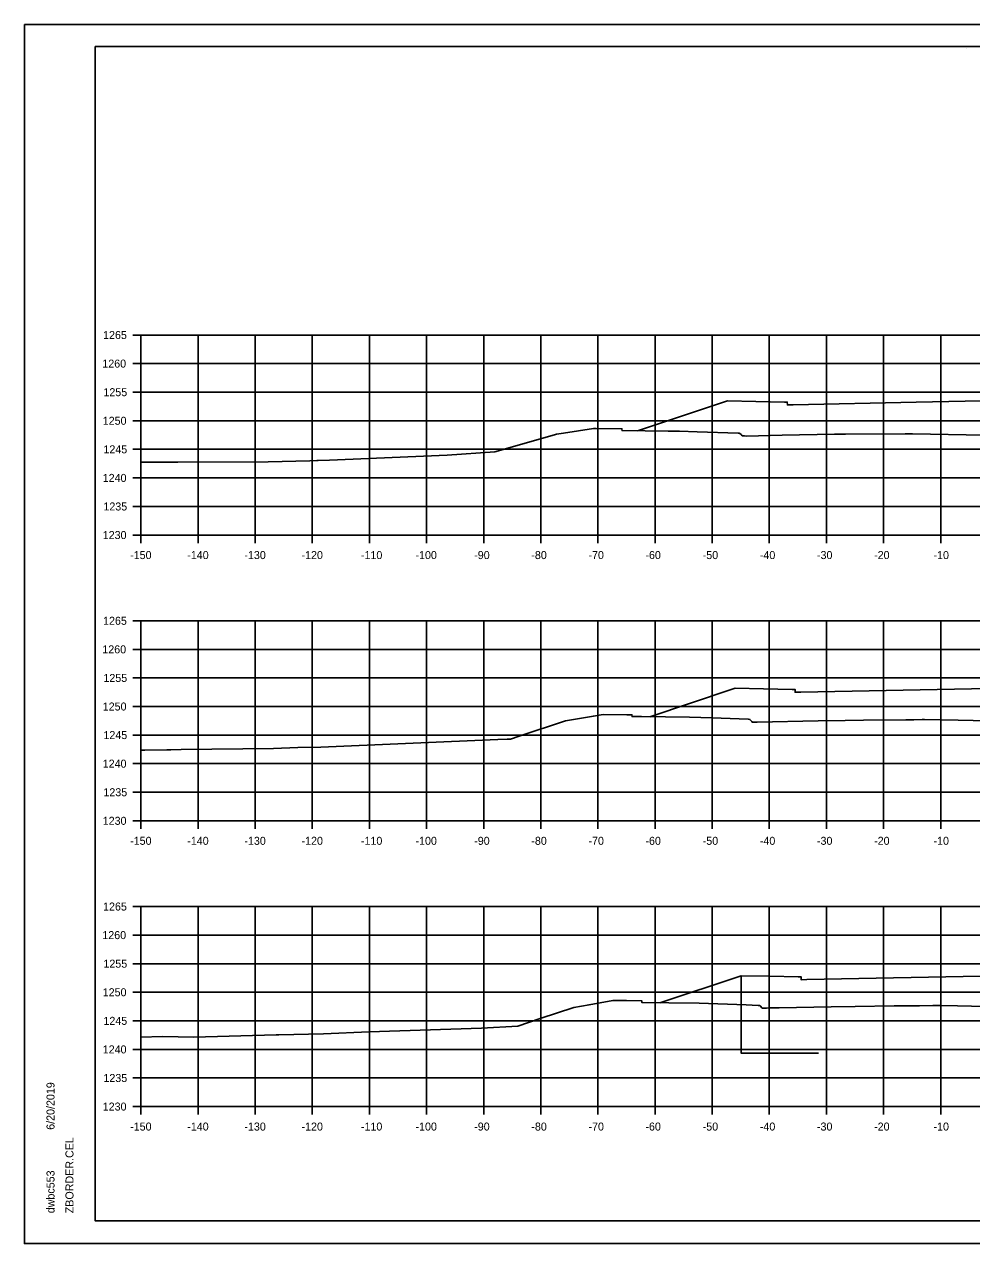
# Model space of a CAD drawing. Extents: x -70 to 701944, y -4 to 666871.
# Drawn here: x 669045.7 to 669211.5, y 661782.2 to 661995.6 of the extents above; entities that cross this region are included whole.
import ezdxf

# ---------------------------------------------------------------- set-up
doc = ezdxf.new("R2010")
doc.units = 0
for name, color, linetype in [('R_Axis', 7, 'Continuous'), ('R_Axis Annot', 7, 'Continuous'), ('R_Border', 7, 'Continuous'), ('R_Erosion', 7, 'Continuous'), ('R_Exist Surface', 7, 'Continuous'), ('R_Fin Surface', 7, 'Continuous'), ('R_Grid', 7, 'Continuous'), ('R_No Plot', 7, 'Continuous')]:
    doc.layers.add(name, color=color, linetype=linetype)

msp = doc.modelspace()

# ---------------------------------------------------------------- linework, layer by layer
at = {"layer": 'R_Axis'}
for p, q in [((669064.67, 661941.2), (669066.07, 661941.2)), ((669066.07, 661906.2), (669066.07, 661941.2)), ((669064.67, 661936.2), (669066.07, 661936.2)), ((669064.67, 661931.2), (669066.07, 661931.2)), ((669064.67, 661926.2), (669066.07, 661926.2)), ((669064.67, 661921.2), (669066.07, 661921.2)), ((669064.67, 661916.2), (669066.07, 661916.2)), ((669064.67, 661911.2), (669066.07, 661911.2)), ((669064.67, 661906.2), (669066.07, 661906.2)), ((669066.07, 661906.2), (669366.07, 661906.2)), ((669066.07, 661904.8), (669066.07, 661906.2)), ((669076.07, 661904.8), (669076.07, 661906.2)), ((669086.07, 661904.8), (669086.07, 661906.2)), ((669096.07, 661904.8), (669096.07, 661906.2)), ((669106.07, 661904.8), (669106.07, 661906.2)), ((669116.07, 661904.8), (669116.07, 661906.2)), ((669126.07, 661904.8), (669126.07, 661906.2)), ((669136.07, 661904.8), (669136.07, 661906.2)), ((669146.07, 661904.8), (669146.07, 661906.2)), ((669156.07, 661904.8), (669156.07, 661906.2)), ((669166.07, 661904.8), (669166.07, 661906.2)), ((669176.07, 661904.8), (669176.07, 661906.2)), ((669186.07, 661904.8), (669186.07, 661906.2)), ((669196.07, 661904.8), (669196.07, 661906.2)), ((669206.07, 661904.8), (669206.07, 661906.2)), ((669064.67, 661891.2), (669066.07, 661891.2)), ((669066.07, 661856.2), (669066.07, 661891.2)), ((669064.67, 661886.2), (669066.07, 661886.2)), ((669064.67, 661881.2), (669066.07, 661881.2)), ((669064.67, 661876.2), (669066.07, 661876.2)), ((669064.67, 661871.2), (669066.07, 661871.2)), ((669064.67, 661866.2), (669066.07, 661866.2)), ((669064.67, 661861.2), (669066.07, 661861.2)), ((669064.67, 661856.2), (669066.07, 661856.2)), ((669066.07, 661856.2), (669366.07, 661856.2)), ((669066.07, 661854.8), (669066.07, 661856.2)), ((669076.07, 661854.8), (669076.07, 661856.2)), ((669086.07, 661854.8), (669086.07, 661856.2)), ((669096.07, 661854.8), (669096.07, 661856.2)), ((669106.07, 661854.8), (669106.07, 661856.2)), ((669116.07, 661854.8), (669116.07, 661856.2)), ((669126.07, 661854.8), (669126.07, 661856.2)), ((669136.07, 661854.8), (669136.07, 661856.2)), ((669146.07, 661854.8), (669146.07, 661856.2)), ((669156.07, 661854.8), (669156.07, 661856.2)), ((669166.07, 661854.8), (669166.07, 661856.2)), ((669176.07, 661854.8), (669176.07, 661856.2)), ((669186.07, 661854.8), (669186.07, 661856.2)), ((669196.07, 661854.8), (669196.07, 661856.2)), ((669206.07, 661854.8), (669206.07, 661856.2)), ((669064.67, 661841.2), (669066.07, 661841.2)), ((669066.07, 661806.2), (669066.07, 661841.2)), ((669064.67, 661836.2), (669066.07, 661836.2)), ((669064.67, 661831.2), (669066.07, 661831.2)), ((669064.67, 661826.2), (669066.07, 661826.2)), ((669064.67, 661821.2), (669066.07, 661821.2)), ((669064.67, 661816.2), (669066.07, 661816.2)), ((669064.67, 661811.2), (669066.07, 661811.2)), ((669064.67, 661806.2), (669066.07, 661806.2)), ((669066.07, 661806.2), (669366.07, 661806.2)), ((669066.07, 661804.8), (669066.07, 661806.2)), ((669076.07, 661804.8), (669076.07, 661806.2)), ((669086.07, 661804.8), (669086.07, 661806.2)), ((669096.07, 661804.8), (669096.07, 661806.2)), ((669106.07, 661804.8), (669106.07, 661806.2)), ((669116.07, 661804.8), (669116.07, 661806.2)), ((669126.07, 661804.8), (669126.07, 661806.2)), ((669136.07, 661804.8), (669136.07, 661806.2)), ((669146.07, 661804.8), (669146.07, 661806.2)), ((669156.07, 661804.8), (669156.07, 661806.2)), ((669166.07, 661804.8), (669166.07, 661806.2)), ((669176.07, 661804.8), (669176.07, 661806.2)), ((669186.07, 661804.8), (669186.07, 661806.2)), ((669196.07, 661804.8), (669196.07, 661806.2)), ((669206.07, 661804.8), (669206.07, 661806.2))]:
    msp.add_line(p, q, dxfattribs=at)
at = {"layer": 'R_Border'}
for p, q in [((669058.07, 661991.66), (669374.25, 661991.66)), ((669058.07, 661786.2), (669058.07, 661991.66)), ((669210.59, 661991.4), (669210.59, 661991.4)), ((669210.59, 661991.4), (669210.59, 661991.4)), ((669058.07, 661786.2), (669058.07, 661786.2)), ((669374.25, 661786.2), (669058.07, 661786.2))]:
    msp.add_line(p, q, dxfattribs=at)
at = {"layer": 'R_Erosion'}
msp.add_lwpolyline([(669171.13, 661829.1), (669171.13, 661815.55), (669184.67, 661815.55)], dxfattribs=at)
at = {"layer": 'R_Exist Surface'}
for points in [[(669066.07, 661918.94), (669072.54, 661918.96), (669088.37, 661919), (669095.62, 661919.19), (669096.86, 661919.23), (669097.08, 661919.24), (669099.09, 661919.32), (669119.65, 661920.2), (669128.03, 661920.75), (669138.48, 661923.75), (669138.81, 661923.83), (669140.06, 661924.03), (669145.27, 661924.86), (669145.78, 661924.86), (669150.26, 661924.79), (669150.26, 661924.75), (669150.3, 661924.47), (669158.35, 661924.4), (669160.36, 661924.38), (669163.43, 661924.27), (669170.61, 661924.02), (669170.77, 661924.02), (669170.91, 661923.99), (669171.12, 661923.77), (669171.32, 661923.54), (669171.71, 661923.54), (669172.1, 661923.53), (669178.33, 661923.65), (669187.49, 661923.83), (669189.39, 661923.85), (669199.85, 661923.94), (669200.46, 661923.94), (669200.66, 661923.93), (669201.1, 661923.94), (669201.16, 661923.94), (669213.7, 661923.68)], [(669066.07, 661868.54), (669066.74, 661868.54), (669070.61, 661868.63), (669071.31, 661868.62), (669073.14, 661868.67), (669089.28, 661868.85), (669093.52, 661869), (669097.55, 661869.08), (669128.53, 661870.4), (669130.2, 661870.46), (669130.74, 661870.49), (669132.28, 661870.99), (669140.37, 661873.67), (669145.28, 661874.53), (669146.96, 661874.8), (669151.1, 661874.76), (669152.01, 661874.75), (669152.04, 661874.51), (669152.05, 661874.45), (669153.68, 661874.43), (669162.09, 661874.35), (669166.04, 661874.22), (669172.38, 661873.99), (669172.61, 661873.94), (669172.66, 661873.94), (669172.98, 661873.57), (669173.06, 661873.48), (669173.19, 661873.48), (669173.81, 661873.47), (669173.95, 661873.48), (669184.6, 661873.7), (669189.32, 661873.78), (669192.57, 661873.82), (669199.99, 661873.88), (669201.36, 661873.89), (669202.83, 661873.92), (669202.92, 661873.91), (669203.25, 661873.91), (669209.1, 661873.8), (669227.35, 661873.41)], [(669066.07, 661818.34), (669069.86, 661818.43), (669075.35, 661818.32), (669089.76, 661818.75), (669090.09, 661818.76), (669090.18, 661818.76), (669098.03, 661818.92), (669106.05, 661819.27), (669125.71, 661819.92), (669132.03, 661820.28), (669135.98, 661821.58), (669141.84, 661823.52), (669144.52, 661824.01), (669148.65, 661824.74), (669151.08, 661824.73), (669153.75, 661824.7), (669153.75, 661824.54), (669153.77, 661824.39), (669158.46, 661824.35), (669163.76, 661824.31), (669171.99, 661823.99), (669174.14, 661823.91), (669174.18, 661823.9), (669174.42, 661823.88), (669174.48, 661823.81), (669174.82, 661823.4), (669175.45, 661823.4), (669175.55, 661823.4), (669176.17, 661823.45), (669177.82, 661823.48), (669186.89, 661823.64), (669191.07, 661823.72), (669197.95, 661823.8), (669199.87, 661823.83), (669202.36, 661823.84), (669204.69, 661823.89), (669205.17, 661823.89), (669206.21, 661823.87), (669209.02, 661823.8), (669226.03, 661823.43)]]:
    msp.add_lwpolyline(points, dxfattribs=at)
at = {"layer": 'R_Fin Surface'}
for points in [[(669153.02, 661924.45), (669162.46, 661927.6), (669168.72, 661929.68), (669173.72, 661929.58), (669178.72, 661929.48), (669179.22, 661929.48), (669179.23, 661928.98), (669180.23, 661929), (669201.77, 661929.43), (669216.07, 661929.72), (669248.07, 661929.08), (669249.07, 661929.06), (669249.08, 661929.56), (669249.58, 661929.56), (669254.58, 661929.66), (669259.58, 661929.76), (669273.22, 661925.21)], [(669155.14, 661874.42), (669169.37, 661879.16), (669170.07, 661879.4), (669175.07, 661879.3), (669180.07, 661879.2), (669180.57, 661879.2), (669180.58, 661878.7), (669181.58, 661878.72), (669214.44, 661879.37), (669216.07, 661879.41), (669248.07, 661878.77), (669249.07, 661878.75), (669249.08, 661879.25), (669249.58, 661879.25), (669254.58, 661879.35), (669259.58, 661879.45), (669272.13, 661875.26)], [(669156.93, 661824.36), (669171.13, 661829.1), (669176.13, 661829), (669181.13, 661828.9), (669181.63, 661828.9), (669181.64, 661828.4), (669182.64, 661828.42), (669216.07, 661829.08), (669248.07, 661828.44), (669249.07, 661828.42), (669249.08, 661828.92), (669249.58, 661828.92), (669254.58, 661829.02), (669259.58, 661829.12), (669270.9, 661825.35)]]:
    msp.add_lwpolyline(points, dxfattribs=at)
at = {"layer": 'R_Grid'}
for p, q in [((669066.07, 661941.2), (669366.07, 661941.2)), ((669066.07, 661906.2), (669066.07, 661941.2)), ((669076.07, 661906.2), (669076.07, 661941.2)), ((669086.07, 661906.2), (669086.07, 661941.2)), ((669096.07, 661906.2), (669096.07, 661941.2)), ((669106.07, 661906.2), (669106.07, 661941.2)), ((669116.07, 661906.2), (669116.07, 661941.2)), ((669126.07, 661906.2), (669126.07, 661941.2)), ((669136.07, 661906.2), (669136.07, 661941.2)), ((669146.07, 661906.2), (669146.07, 661941.2)), ((669156.07, 661906.2), (669156.07, 661941.2)), ((669166.07, 661906.2), (669166.07, 661941.2)), ((669176.07, 661906.2), (669176.07, 661941.2)), ((669186.07, 661906.2), (669186.07, 661941.2)), ((669196.07, 661906.2), (669196.07, 661941.2)), ((669206.07, 661906.2), (669206.07, 661941.2)), ((669066.07, 661936.2), (669366.07, 661936.2)), ((669066.07, 661931.2), (669366.07, 661931.2)), ((669066.07, 661926.2), (669366.07, 661926.2)), ((669066.07, 661921.2), (669366.07, 661921.2)), ((669066.07, 661916.2), (669366.07, 661916.2)), ((669066.07, 661911.2), (669366.07, 661911.2)), ((669066.07, 661906.2), (669366.07, 661906.2)), ((669066.07, 661891.2), (669366.07, 661891.2)), ((669066.07, 661856.2), (669066.07, 661891.2)), ((669076.07, 661856.2), (669076.07, 661891.2)), ((669086.07, 661856.2), (669086.07, 661891.2)), ((669096.07, 661856.2), (669096.07, 661891.2)), ((669106.07, 661856.2), (669106.07, 661891.2)), ((669116.07, 661856.2), (669116.07, 661891.2)), ((669126.07, 661856.2), (669126.07, 661891.2)), ((669136.07, 661856.2), (669136.07, 661891.2)), ((669146.07, 661856.2), (669146.07, 661891.2)), ((669156.07, 661856.2), (669156.07, 661891.2)), ((669166.07, 661856.2), (669166.07, 661891.2)), ((669176.07, 661856.2), (669176.07, 661891.2)), ((669186.07, 661856.2), (669186.07, 661891.2)), ((669196.07, 661856.2), (669196.07, 661891.2)), ((669206.07, 661856.2), (669206.07, 661891.2)), ((669066.07, 661886.2), (669366.07, 661886.2)), ((669066.07, 661881.2), (669366.07, 661881.2)), ((669066.07, 661876.2), (669366.07, 661876.2)), ((669066.07, 661871.2), (669366.07, 661871.2)), ((669066.07, 661866.2), (669366.07, 661866.2)), ((669066.07, 661861.2), (669366.07, 661861.2)), ((669066.07, 661856.2), (669366.07, 661856.2)), ((669066.07, 661841.2), (669366.07, 661841.2)), ((669066.07, 661806.2), (669066.07, 661841.2)), ((669076.07, 661806.2), (669076.07, 661841.2)), ((669086.07, 661806.2), (669086.07, 661841.2)), ((669096.07, 661806.2), (669096.07, 661841.2)), ((669106.07, 661806.2), (669106.07, 661841.2)), ((669116.07, 661806.2), (669116.07, 661841.2)), ((669126.07, 661806.2), (669126.07, 661841.2)), ((669136.07, 661806.2), (669136.07, 661841.2)), ((669146.07, 661806.2), (669146.07, 661841.2)), ((669156.07, 661806.2), (669156.07, 661841.2)), ((669166.07, 661806.2), (669166.07, 661841.2)), ((669176.07, 661806.2), (669176.07, 661841.2)), ((669186.07, 661806.2), (669186.07, 661841.2)), ((669196.07, 661806.2), (669196.07, 661841.2)), ((669206.07, 661806.2), (669206.07, 661841.2)), ((669066.07, 661836.2), (669366.07, 661836.2)), ((669066.07, 661831.2), (669366.07, 661831.2)), ((669066.07, 661826.2), (669366.07, 661826.2)), ((669066.07, 661821.2), (669366.07, 661821.2)), ((669066.07, 661816.2), (669366.07, 661816.2)), ((669066.07, 661811.2), (669366.07, 661811.2)), ((669066.07, 661806.2), (669366.07, 661806.2))]:
    msp.add_line(p, q, dxfattribs=at)
at = {"layer": 'R_No Plot'}
for p, q in [((669045.67, 661995.56), (669379, 661995.56)), ((669045.67, 661782.22), (669379, 661782.22))]:
    msp.add_line(p, q, dxfattribs=at)
for points in [[(669045.66, 661995.56), (669379, 661995.56), (669379, 661782.22), (669045.66, 661782.22)], [(669291.99, 661991.66), (669291.99, 661981.78), (669327.72, 661981.78), (669327.72, 661978.86), (669350.92, 661978.86), (669350.92, 661954.53), (669374.25, 661954.53), (669374.25, 661786.2), (669058.07, 661786.2), (669058.07, 661991.66)]]:
    msp.add_lwpolyline(points, close=True, dxfattribs=at)

# ---------------------------------------------------------------- texts
at = {"layer": 'R_Axis Annot'}
for s, p in [('1265', (669059.44, 661940.5)), ('1260', (669059.31, 661935.5)), ('1255', (669059.5, 661930.5)), ('1250', (669059.38, 661925.5)), ('1245', (669059.5, 661920.5)), ('1240', (669059.38, 661915.5)), ('1235', (669059.5, 661910.5)), ('1230', (669059.38, 661905.5)), ('-150', (669064.18, 661902)), ('-140', (669074.18, 661902)), ('-130', (669084.18, 661902)), ('-120', (669094.18, 661902)), ('-110', (669104.58, 661902)), ('-100', (669114.13, 661902)), ('-90', (669124.41, 661902)), ('-80', (669134.41, 661902)), ('-70', (669144.41, 661902)), ('-60', (669154.38, 661902)), ('-50', (669164.41, 661902)), ('-40', (669174.41, 661902)), ('-30', (669184.41, 661902)), ('-20', (669194.41, 661902)), ('-10', (669204.81, 661902)), ('1265', (669059.44, 661890.5)), ('1260', (669059.31, 661885.5)), ('1255', (669059.5, 661880.5)), ('1250', (669059.38, 661875.5)), ('1245', (669059.5, 661870.5)), ('1240', (669059.38, 661865.5)), ('1235', (669059.5, 661860.5)), ('1230', (669059.38, 661855.5)), ('-150', (669064.18, 661852)), ('-140', (669074.18, 661852)), ('-130', (669084.18, 661852)), ('-120', (669094.18, 661852)), ('-110', (669104.58, 661852)), ('-100', (669114.13, 661852)), ('-90', (669124.41, 661852)), ('-80', (669134.41, 661852)), ('-70', (669144.41, 661852)), ('-60', (669154.38, 661852)), ('-50', (669164.41, 661852)), ('-40', (669174.41, 661852)), ('-30', (669184.41, 661852)), ('-20', (669194.41, 661852)), ('-10', (669204.81, 661852)), ('1265', (669059.44, 661840.5)), ('1260', (669059.31, 661835.5)), ('1255', (669059.5, 661830.5)), ('1250', (669059.38, 661825.5)), ('1245', (669059.5, 661820.5)), ('1240', (669059.38, 661815.5)), ('1235', (669059.5, 661810.5)), ('1230', (669059.38, 661805.5)), ('-150', (669064.18, 661802)), ('-140', (669074.18, 661802)), ('-130', (669084.18, 661802)), ('-120', (669094.18, 661802)), ('-110', (669104.58, 661802)), ('-100', (669114.13, 661802)), ('-90', (669124.41, 661802)), ('-80', (669134.41, 661802)), ('-70', (669144.41, 661802)), ('-60', (669154.38, 661802)), ('-50', (669164.41, 661802)), ('-40', (669174.41, 661802)), ('-30', (669184.41, 661802)), ('-20', (669194.41, 661802)), ('-10', (669204.81, 661802))]:
    msp.add_text(s, height=1.4, dxfattribs=at).set_placement(p)
at = {"layer": 'R_Border'}
for s, p in [('6/20/2019', (669050.94, 661802.13)), ('ZBORDER.CEL', (669054.26, 661787.53)), ('dwbc553', (669050.94, 661787.53))]:
    msp.add_text(s, height=1.4, rotation=90, dxfattribs=at).set_placement(p)

doc.saveas('drawing.dxf')
